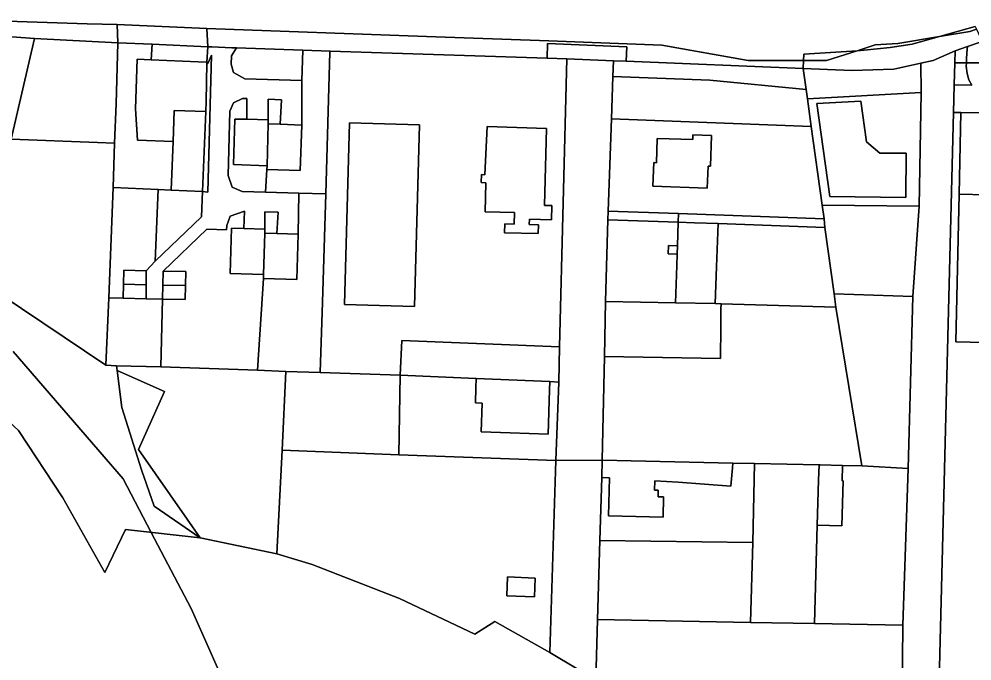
# Model space of a CAD drawing. Extents: x -502026 to -497664, y -1143484 to -1138019.
# Drawn here: x -498187.2 to -497970.3, y -1140468.9 to -1140322.8 of the extents above; entities that cross this region are included whole.
import ezdxf

# ---------------------------------------------------------------- set-up
doc = ezdxf.new("R2010")
doc.units = 0
for name, color, linetype in [('25', 7, 'Continuous'), ('37', 7, 'Continuous'), ('55', 7, 'Continuous'), ('62', 7, 'Continuous'), ('7', 7, 'Continuous')]:
    doc.layers.add(name, color=color, linetype=linetype)

msp = doc.modelspace()

# ---------------------------------------------------------------- linework, layer by layer
at = {"layer": '25'}
for points in [[(-498183.68, -1140327.23), (-498188.96, -1140350.19), (-498196.2, -1140382.36), (-498202.54, -1140378.51), (-498204.43, -1140377.57), (-498213.56, -1140373.05), (-498209.03, -1140325.65), (-498205.41, -1140325.65)], [(-498156.92, -1140328.57), (-498157.1, -1140332.07), (-498160.31, -1140331.93), (-498160.71, -1140343.24), (-498160.23, -1140350.39), (-498152.14, -1140350.69), (-498152.54, -1140361.77), (-498155.53, -1140361.64), (-498165.76, -1140361.18), (-498165.45, -1140351.08), (-498165.11, -1140342.1), (-498164.72, -1140328.21)], [(-498165.45, -1140351.08), (-498165.76, -1140361.18), (-498166.78, -1140386.27), (-498167.4, -1140401.58), (-498196.2, -1140382.36), (-498188.96, -1140350.19), (-498169.33, -1140350.93)], [(-497982.32, -1140365.37), (-497983.81, -1140385.99), (-498001.7, -1140385.33), (-498003.8, -1140370.28), (-498003.93, -1140368.27), (-498004.43, -1140365.19)], [(-498003.8, -1140370.28), (-498001.7, -1140385.33), (-498001.29, -1140388.38), (-498027.42, -1140387.6), (-498028.78, -1140387.57), (-498028.45, -1140379.18), (-498028.07, -1140369.34)], [(-498196.2, -1140382.36), (-498167.4, -1140401.58), (-498164.99, -1140401.77), (-498164.87, -1140402.78), (-498163.79, -1140411.21), (-498159.35, -1140425.42), (-498156.4, -1140433.71), (-498145.98, -1140440.86), (-498162.95, -1140439.02), (-498167.66, -1140448.76), (-498177.22, -1140431.8), (-498187.27, -1140416.44), (-498197.32, -1140407.18), (-498205.24, -1140412.72), (-498215.91, -1140402.8), (-498214.88, -1140397.02), (-498208.47, -1140398.27), (-498204.43, -1140377.57), (-498202.54, -1140378.51)], [(-497983.81, -1140385.99), (-497984.83, -1140425.08), (-497995.38, -1140424.47), (-498001.29, -1140388.38), (-498001.7, -1140385.33)], [(-498001.29, -1140388.38), (-497995.38, -1140424.47), (-497999.76, -1140424.4), (-498004.87, -1140424.31), (-498005.11, -1140424.31), (-498019.83, -1140423.98), (-498024.76, -1140423.87), (-498054.47, -1140423.19), (-498053.98, -1140399.6), (-498027.58, -1140400.1), (-498027.49, -1140392.76), (-498027.44, -1140388.76), (-498027.42, -1140387.6)], [(-498145.98, -1140440.86), (-498156.4, -1140433.71), (-498159.35, -1140425.42), (-498163.79, -1140411.21), (-498164.87, -1140402.78), (-498154.1, -1140407.57), (-498159.97, -1140420.77), (-498148.94, -1140436.61)], [(-498118.64, -1140403.24), (-498100.48, -1140403.85), (-498100.78, -1140422.04), (-498127.32, -1140420.93), (-498126.43, -1140403.06)], [(-498083.15, -1140404.61), (-498083.22, -1140406.79), (-498083.33, -1140410.17), (-498081.78, -1140410.21), (-498081.99, -1140416.8), (-498075.44, -1140417), (-498066.78, -1140417.28), (-498066.46, -1140407.22), (-498066.4, -1140405.34), (-498064.36, -1140405.43), (-498065.01, -1140423.28), (-498100.78, -1140422.04), (-498100.48, -1140403.85)], [(-498100.78, -1140422.04), (-498065.01, -1140423.28), (-498066.42, -1140467), (-498078.87, -1140459.94), (-498083.46, -1140462.79), (-498100.63, -1140454.71), (-498120.5, -1140446.95), (-498128.48, -1140444.52), (-498127.32, -1140420.93)], [(-498019.83, -1140423.98), (-498020.21, -1140441.94), (-498055, -1140441.48), (-498054.58, -1140427.18), (-498052.82, -1140427.23), (-498053.06, -1140435.87), (-498040.62, -1140436.22), (-498040.49, -1140431.57), (-498041.74, -1140431.54), (-498041.7, -1140430.08), (-498042.58, -1140430.06), (-498042.52, -1140427.92), (-498037.18, -1140428.21), (-498025.17, -1140429.13), (-498024.85, -1140424.95), (-498024.76, -1140423.87)], [(-498005.11, -1140424.31), (-498005.21, -1140427.75), (-498005.51, -1140438.02), (-498006.16, -1140460.41), (-498020.73, -1140460.13), (-498020.21, -1140441.94), (-498019.83, -1140423.98)], [(-498020.21, -1140441.94), (-498020.73, -1140460.13), (-498055.53, -1140459.47), (-498055, -1140441.48)], [(-498069.75, -1140450.04), (-498076.02, -1140449.74), (-498076.18, -1140454.11), (-498069.9, -1140454.31)]]:
    msp.add_lwpolyline(points, close=True, dxfattribs=at)
at = {"layer": '37'}
msp.add_lwpolyline([(-498154.92, -1140402.01), (-498132.88, -1140402.76), (-498126.43, -1140403.06), (-498127.32, -1140420.93), (-498128.48, -1140444.52), (-498145.98, -1140440.86), (-498148.94, -1140436.61), (-498159.97, -1140420.77), (-498154.1, -1140407.57), (-498164.87, -1140402.78), (-498164.99, -1140401.77)], close=True, dxfattribs=at)
at = {"layer": '55'}
for points in [[(-498164.88, -1140324.05), (-498164.72, -1140328.21), (-498183.68, -1140327.23), (-498205.41, -1140325.65), (-498209.03, -1140325.65), (-498229.56, -1140326.13), (-498234.59, -1140326.25), (-498234.86, -1140324.43), (-498228.06, -1140323.42), (-498222.92, -1140323.01), (-498207.97, -1140322.82), (-498198.07, -1140322.99), (-498189.88, -1140323.31), (-498171.66, -1140323.94)], [(-498144.46, -1140324.96), (-498144.23, -1140329.16), (-498156.92, -1140328.57), (-498164.72, -1140328.21), (-498164.88, -1140324.05)], [(-498008.64, -1140332.24), (-498008.74, -1140334.09), (-498049.02, -1140332.44), (-498048.87, -1140329.16), (-498066.92, -1140328.42), (-498067.02, -1140331.73), (-498116.41, -1140330.16), (-498122.63, -1140329.92), (-498137.66, -1140329.36), (-498138.72, -1140329.34), (-498143.34, -1140329.15), (-498144.23, -1140329.16), (-498144.46, -1140324.96), (-498094.48, -1140326.79), (-498066.6, -1140327.79), (-498040.89, -1140328.76), (-498021.21, -1140332.28)], [(-497967.99, -1140327.91), (-497971.3, -1140329.05), (-497974.13, -1140330.03), (-497979.11, -1140332.27), (-497981.94, -1140332.89), (-497988.1, -1140334.24), (-497997.64, -1140334.52), (-498008.74, -1140334.09), (-498008.64, -1140332.24), (-498003.4, -1140332.22), (-497996.47, -1140330.02), (-497994.85, -1140329.91), (-497988.93, -1140329.3), (-497983.89, -1140328.52), (-497977.71, -1140326.79), (-497970.78, -1140325.66), (-497969.28, -1140325.11)], [(-497969.28, -1140325.11), (-497970.78, -1140325.66), (-497977.71, -1140326.79), (-497969.56, -1140324.51)], [(-498164.72, -1140328.21), (-498165.11, -1140342.1), (-498165.45, -1140351.08), (-498169.33, -1140350.93), (-498188.96, -1140350.19), (-498183.68, -1140327.23)], [(-497996.47, -1140330.02), (-497992.35, -1140328.71), (-497987.2, -1140328.35), (-497977.71, -1140326.79), (-497983.89, -1140328.52), (-497988.93, -1140329.3), (-497994.85, -1140329.91)], [(-498137.66, -1140329.36), (-498138.83, -1140331.22), (-498138.93, -1140333.09), (-498138.41, -1140335), (-498135.83, -1140336.4), (-498122.8, -1140336.8), (-498122.85, -1140346.94), (-498127.77, -1140346.78), (-498127.48, -1140341.17), (-498130.47, -1140341.04), (-498130.49, -1140345.77), (-498135.37, -1140345.64), (-498135.32, -1140340.93), (-498136.34, -1140340.88), (-498138.36, -1140341.87), (-498139.18, -1140343.75), (-498139.62, -1140358.41), (-498138.7, -1140361.1), (-498136.41, -1140362.04), (-498131.07, -1140362.2), (-498123.53, -1140362.43), (-498123.64, -1140371.77), (-498128.48, -1140371.63), (-498128.23, -1140366.8), (-498131.28, -1140366.68), (-498131.25, -1140370.65), (-498136.02, -1140370.52), (-498135.87, -1140366.58), (-498139.14, -1140367.66), (-498139.92, -1140369.8), (-498139.96, -1140370.79), (-498144.45, -1140370.67), (-498154.37, -1140380.22), (-498154.45, -1140383.37), (-498154.53, -1140386.55), (-498158.27, -1140386.49), (-498158.27, -1140383.28), (-498158.24, -1140380.12), (-498156.22, -1140377.95), (-498145.63, -1140367.85), (-498145.42, -1140362.09), (-498144.22, -1140362.19), (-498143.39, -1140331.06), (-498144.25, -1140332.93), (-498144.46, -1140332.83), (-498144.45, -1140332.63), (-498144.23, -1140329.16), (-498143.34, -1140329.15), (-498138.72, -1140329.34)], [(-498144.23, -1140329.16), (-498144.45, -1140332.63), (-498146.44, -1140332.54), (-498157.1, -1140332.07), (-498156.92, -1140328.57)], [(-498122.63, -1140329.92), (-498122.8, -1140336.8), (-498135.83, -1140336.4), (-498138.41, -1140335), (-498138.93, -1140333.09), (-498138.83, -1140331.22), (-498137.66, -1140329.36)], [(-498116.41, -1140330.16), (-498116.42, -1140330.35), (-498117.38, -1140362.59), (-498123.53, -1140362.43), (-498131.07, -1140362.2), (-498130.79, -1140357.06), (-498123.19, -1140357.3), (-498122.85, -1140346.94), (-498122.8, -1140336.8), (-498122.63, -1140329.92)], [(-498049.02, -1140332.44), (-498051.92, -1140332.32), (-498062.53, -1140331.84), (-498067.02, -1140331.73), (-498066.92, -1140328.42), (-498048.87, -1140329.16)], [(-498008.64, -1140332.24), (-498008.56, -1140330.81), (-497996.47, -1140330.02), (-498003.4, -1140332.22)], [(-497974.21, -1140332.78), (-497974.36, -1140337.77), (-497974.54, -1140344.08), (-497978.1, -1140485.38), (-497965, -1140529.36), (-497976.1, -1140523.81), (-497986.26, -1140484.05), (-497986.07, -1140460.79), (-497984.83, -1140425.08), (-497983.81, -1140385.99), (-497982.32, -1140365.37), (-497981.91, -1140339.55), (-497981.94, -1140332.89), (-497979.11, -1140332.27), (-497974.13, -1140330.03)], [(-498157.1, -1140332.07), (-498146.44, -1140332.54), (-498144.45, -1140332.63), (-498144.46, -1140332.83), (-498144.62, -1140341.62), (-498144.69, -1140343.83), (-498151.89, -1140343.67), (-498152.14, -1140350.69), (-498160.23, -1140350.39), (-498160.71, -1140343.24), (-498160.31, -1140331.93)], [(-498145.42, -1140362.09), (-498144.69, -1140343.83), (-498144.62, -1140341.62), (-498144.46, -1140332.83), (-498144.25, -1140332.93), (-498143.39, -1140331.06), (-498144.22, -1140362.19)], [(-498067.02, -1140331.73), (-498062.53, -1140331.84), (-498064.16, -1140397.43), (-498100.08, -1140395.96), (-498100.48, -1140403.85), (-498118.64, -1140403.24), (-498118.11, -1140387.28), (-498117.38, -1140362.59), (-498116.42, -1140330.35), (-498116.41, -1140330.16)], [(-498051.92, -1140332.32), (-498052.04, -1140335.9), (-498052.38, -1140345.52), (-498053.09, -1140366.51), (-498053.17, -1140368.51), (-498053.72, -1140387.1), (-498053.98, -1140399.6), (-498054.47, -1140423.19), (-498065.01, -1140423.28), (-498064.36, -1140405.43), (-498064.16, -1140397.43), (-498062.53, -1140331.84)], [(-497974.36, -1140337.77), (-497974.21, -1140332.78), (-497971.59, -1140332.78), (-497971.6, -1140333.53), (-497971.42, -1140335.18), (-497971, -1140336.62), (-497970.36, -1140337.89)], [(-498135.37, -1140345.64), (-498138.05, -1140345.57), (-498138.39, -1140355.94), (-498130.72, -1140356.19), (-498130.79, -1140357.06), (-498131.07, -1140362.2), (-498136.41, -1140362.04), (-498138.7, -1140361.1), (-498139.62, -1140358.41), (-498139.18, -1140343.75), (-498138.36, -1140341.87), (-498136.34, -1140340.88), (-498135.32, -1140340.93)], [(-497982.32, -1140365.37), (-498004.43, -1140365.19), (-498006.94, -1140347.31), (-498007.78, -1140341.01), (-497981.91, -1140339.55)], [(-498127.77, -1140346.78), (-498130.52, -1140346.69), (-498130.49, -1140345.77), (-498130.47, -1140341.04), (-498127.48, -1140341.17)], [(-497985.29, -1140353.37), (-497991.29, -1140353.32), (-497994.31, -1140350.79), (-497995.6, -1140341.48), (-498005.63, -1140342.05), (-498002.69, -1140363.2), (-497985.39, -1140363.45)], [(-497985.29, -1140353.37), (-497985.39, -1140363.45), (-498002.69, -1140363.2), (-498005.63, -1140342.05), (-497995.6, -1140341.48), (-497994.31, -1140350.79), (-497991.29, -1140353.32)], [(-498144.69, -1140343.83), (-498145.42, -1140362.09), (-498152.54, -1140361.77), (-498152.14, -1140350.69), (-498151.89, -1140343.67)], [(-498135.37, -1140345.64), (-498130.49, -1140345.77), (-498130.52, -1140346.69), (-498130.72, -1140356.19), (-498138.39, -1140355.94), (-498138.05, -1140345.57)], [(-498127.77, -1140346.78), (-498122.85, -1140346.94), (-498123.19, -1140357.3), (-498130.79, -1140357.06), (-498130.72, -1140356.19), (-498130.52, -1140346.69)], [(-498096.08, -1140346.87), (-498097.22, -1140388.21), (-498113.08, -1140387.77), (-498111.97, -1140346.43)], [(-498096.08, -1140346.87), (-498111.97, -1140346.43), (-498113.08, -1140387.77), (-498097.22, -1140388.21)], [(-498067.14, -1140347.74), (-498067.6, -1140365.22), (-498065.95, -1140365.26), (-498066.03, -1140368.52), (-498071.04, -1140368.39), (-498071.07, -1140369.59), (-498068.97, -1140369.64), (-498069.02, -1140371.65), (-498076.67, -1140371.45), (-498076.61, -1140369.44), (-498074.51, -1140369.5), (-498074.44, -1140366.86), (-498081.09, -1140366.69), (-498080.92, -1140360.06), (-498082.02, -1140360.03), (-498081.97, -1140358.23), (-498081.17, -1140358.25), (-498080.68, -1140347.24)], [(-498067.14, -1140347.74), (-498080.68, -1140347.24), (-498081.17, -1140358.25), (-498081.97, -1140358.23), (-498082.02, -1140360.03), (-498080.92, -1140360.06), (-498081.09, -1140366.69), (-498074.44, -1140366.86), (-498074.51, -1140369.5), (-498076.61, -1140369.44), (-498076.67, -1140371.45), (-498069.02, -1140371.65), (-498068.97, -1140369.64), (-498071.07, -1140369.59), (-498071.04, -1140368.39), (-498066.03, -1140368.52), (-498065.95, -1140365.26), (-498067.6, -1140365.22)], [(-498029.57, -1140349.32), (-498029.83, -1140356.33), (-498030.38, -1140356.32), (-498030.55, -1140361.32), (-498042.95, -1140360.89), (-498042.73, -1140355.49), (-498042.1, -1140355.51), (-498041.95, -1140349.99), (-498033.86, -1140350.21), (-498033.84, -1140349.15)], [(-498155.53, -1140361.64), (-498156.22, -1140377.95), (-498158.24, -1140380.12), (-498163.33, -1140379.97), (-498163.4, -1140383.16), (-498163.47, -1140386.33), (-498166.78, -1140386.27), (-498165.76, -1140361.18)], [(-498152.54, -1140361.77), (-498145.42, -1140362.09), (-498145.63, -1140367.85), (-498156.22, -1140377.95), (-498155.53, -1140361.64)], [(-498117.38, -1140362.59), (-498118.11, -1140387.28), (-498118.64, -1140403.24), (-498126.43, -1140403.06), (-498132.88, -1140402.76), (-498131.54, -1140381.87), (-498123.94, -1140382.09), (-498123.64, -1140371.77), (-498123.53, -1140362.43)], [(-498136.02, -1140370.52), (-498138.84, -1140370.43), (-498139.16, -1140380.74), (-498131.55, -1140380.98), (-498131.54, -1140381.87), (-498132.88, -1140402.76), (-498154.92, -1140402.01), (-498154.53, -1140386.55), (-498149.37, -1140386.68), (-498149.3, -1140383.49), (-498149.22, -1140380.29), (-498154.37, -1140380.22), (-498144.45, -1140370.67), (-498139.96, -1140370.79), (-498139.92, -1140369.8), (-498139.14, -1140367.66), (-498135.87, -1140366.58)], [(-498128.48, -1140371.63), (-498131.28, -1140371.55), (-498131.25, -1140370.65), (-498131.28, -1140366.68), (-498128.23, -1140366.8)], [(-498037.19, -1140369.06), (-498037.36, -1140374.42), (-498039.35, -1140374.36), (-498039.44, -1140376.28), (-498037.42, -1140376.35), (-498037.5, -1140378.91), (-498037.8, -1140387.4), (-498053.72, -1140387.1), (-498053.17, -1140368.51)], [(-498028.07, -1140369.34), (-498028.45, -1140379.18), (-498028.78, -1140387.57), (-498037.8, -1140387.4), (-498037.5, -1140378.91), (-498037.42, -1140376.35), (-498037.36, -1140374.42), (-498037.19, -1140369.06), (-498033.49, -1140369.17)], [(-498136.02, -1140370.52), (-498131.25, -1140370.65), (-498131.28, -1140371.55), (-498131.55, -1140380.98), (-498139.16, -1140380.74), (-498138.84, -1140370.43)], [(-498128.48, -1140371.63), (-498123.64, -1140371.77), (-498123.94, -1140382.09), (-498131.54, -1140381.87), (-498131.55, -1140380.98), (-498131.28, -1140371.55)], [(-498037.36, -1140374.42), (-498037.42, -1140376.35), (-498039.44, -1140376.28), (-498039.35, -1140374.36)], [(-498158.24, -1140380.12), (-498158.27, -1140383.28), (-498163.4, -1140383.16), (-498163.33, -1140379.97)], [(-498149.3, -1140383.49), (-498154.45, -1140383.37), (-498154.37, -1140380.22), (-498149.22, -1140380.29)], [(-498158.27, -1140383.28), (-498158.27, -1140386.49), (-498163.47, -1140386.33), (-498163.4, -1140383.16)], [(-498149.3, -1140383.49), (-498149.37, -1140386.68), (-498154.53, -1140386.55), (-498154.45, -1140383.37)], [(-498163.47, -1140386.33), (-498158.27, -1140386.49), (-498154.53, -1140386.55), (-498154.92, -1140402.01), (-498164.99, -1140401.77), (-498167.4, -1140401.58), (-498166.78, -1140386.27)], [(-498037.8, -1140387.4), (-498028.78, -1140387.57), (-498027.42, -1140387.6), (-498027.44, -1140388.76), (-498027.49, -1140392.76), (-498027.58, -1140400.1), (-498053.98, -1140399.6), (-498053.72, -1140387.1)], [(-498064.16, -1140397.43), (-498064.36, -1140405.43), (-498066.4, -1140405.34), (-498083.15, -1140404.61), (-498100.48, -1140403.85), (-498100.08, -1140395.96)], [(-498066.4, -1140405.34), (-498066.46, -1140407.22), (-498066.78, -1140417.28), (-498075.44, -1140417), (-498081.99, -1140416.8), (-498081.78, -1140410.21), (-498083.33, -1140410.17), (-498083.22, -1140406.79), (-498083.15, -1140404.61)], [(-498054.58, -1140427.18), (-498055, -1140441.48), (-498055.53, -1140459.47), (-498055.93, -1140473.24), (-498060.19, -1140470.74), (-498066.42, -1140467), (-498065.01, -1140423.28), (-498054.47, -1140423.19)], [(-498024.76, -1140423.87), (-498024.85, -1140424.95), (-498025.17, -1140429.13), (-498037.18, -1140428.21), (-498042.52, -1140427.92), (-498042.58, -1140430.06), (-498041.7, -1140430.08), (-498041.74, -1140431.54), (-498040.49, -1140431.57), (-498040.62, -1140436.22), (-498053.06, -1140435.87), (-498052.82, -1140427.23), (-498054.58, -1140427.18), (-498054.47, -1140423.19)], [(-497995.38, -1140424.47), (-497984.83, -1140425.08), (-497986.07, -1140460.79), (-498006.16, -1140460.41), (-498005.51, -1140438.02), (-497999.91, -1140438.18), (-497999.61, -1140427.91), (-497999.82, -1140427.9), (-497999.76, -1140424.4)], [(-497999.76, -1140424.4), (-497999.82, -1140427.9), (-497999.61, -1140427.91), (-497999.91, -1140438.18), (-498005.51, -1140438.02), (-498005.21, -1140427.75), (-498005.11, -1140424.31), (-498004.87, -1140424.31)], [(-498069.75, -1140450.04), (-498069.9, -1140454.31), (-498076.18, -1140454.11), (-498076.02, -1140449.74)]]:
    msp.add_lwpolyline(points, close=True, dxfattribs=at)
for points in [[(-497969.56, -1140324.51), (-497977.71, -1140326.79), (-497987.2, -1140328.35), (-497992.35, -1140328.71), (-497996.47, -1140330.02), (-498008.56, -1140330.81), (-498008.64, -1140332.24), (-498021.21, -1140332.28), (-498040.89, -1140328.76), (-498066.6, -1140327.79), (-498094.48, -1140326.79), (-498144.46, -1140324.96), (-498164.88, -1140324.05), (-498171.66, -1140323.94), (-498189.88, -1140323.31)], [(-497960.94, -1140344.13), (-497972.87, -1140344.1), (-497974.54, -1140344.08), (-497974.36, -1140337.77), (-497970.36, -1140337.89), (-497971, -1140336.62), (-497971.42, -1140335.18), (-497971.6, -1140333.53), (-497971.59, -1140332.78), (-497933.54, -1140332.75)], [(-498187.27, -1140416.44), (-498177.22, -1140431.8), (-498167.66, -1140448.76), (-498162.95, -1140439.02), (-498145.98, -1140440.86), (-498128.48, -1140444.52), (-498120.5, -1140446.95), (-498100.63, -1140454.71), (-498083.46, -1140462.79), (-498078.87, -1140459.94), (-498066.42, -1140467), (-498060.19, -1140470.74), (-498055.93, -1140473.24), (-498048.36, -1140478.05), (-498033.01, -1140487.89), (-497987.29, -1140518.47), (-497976.1, -1140523.81), (-497965, -1140529.36)]]:
    msp.add_lwpolyline(points, dxfattribs=at)
at = {"layer": '62'}
for points in [[(-498188.5, -1140398.5), (-498163.5, -1140427.5), (-498157.11, -1140439.65), (-498148, -1140457), (-498138.4, -1140478.67), (-498118.51, -1140523.56), (-498112.53, -1140537.05), (-498107.6, -1140548.17), (-498099.31, -1140566.87), (-498085.67, -1140597.66), (-498082.76, -1140604.22), (-498077.76, -1140615.52), (-498073.76, -1140624.56), (-498071.96, -1140628.62), (-498065.5, -1140643.2), (-498062.05, -1140650.97), (-498056.5, -1140663.5), (-498054.25, -1140669.98), (-498052.5, -1140675)], [(-498052.5, -1140675), (-498054.25, -1140669.98), (-498056.5, -1140663.5), (-498062.05, -1140650.97), (-498065.5, -1140643.2), (-498071.96, -1140628.62), (-498073.76, -1140624.56), (-498077.76, -1140615.52), (-498082.76, -1140604.22), (-498085.67, -1140597.66), (-498099.31, -1140566.87), (-498107.6, -1140548.17), (-498112.53, -1140537.05), (-498118.51, -1140523.56), (-498138.4, -1140478.67), (-498148, -1140457), (-498157.11, -1140439.65), (-498163.5, -1140427.5), (-498188.5, -1140398.5)]]:
    msp.add_lwpolyline(points, dxfattribs=at)
at = {"layer": '7'}
for points in [[(-497933.54, -1140332.75), (-497971.59, -1140332.78), (-497971.58, -1140331.97), (-497971.48, -1140330.52), (-497971.3, -1140329.05), (-497967.99, -1140327.91)], [(-497965, -1140529.36), (-497978.1, -1140485.38), (-497974.54, -1140344.08), (-497972.87, -1140344.1), (-497973.26, -1140362.64), (-497973.98, -1140396.25), (-497957.73, -1140396.69)]]:
    msp.add_lwpolyline(points, dxfattribs=at)
for points in [[(-497971.59, -1140332.78), (-497974.21, -1140332.78), (-497974.13, -1140330.03), (-497971.3, -1140329.05), (-497971.48, -1140330.52), (-497971.58, -1140331.97)], [(-498049.02, -1140332.44), (-498008.74, -1140334.09), (-498008.08, -1140338.86), (-498029.94, -1140336.75), (-498052.04, -1140335.9), (-498051.92, -1140332.32)], [(-497981.91, -1140339.55), (-498007.78, -1140341.01), (-498008.08, -1140338.86), (-498008.74, -1140334.09), (-497997.64, -1140334.52), (-497988.1, -1140334.24), (-497981.94, -1140332.89)], [(-498008.08, -1140338.86), (-498007.78, -1140341.01), (-498006.94, -1140347.31), (-498052.38, -1140345.52), (-498052.04, -1140335.9), (-498029.94, -1140336.75)], [(-497960.97, -1140362.97), (-497973.26, -1140362.64), (-497972.87, -1140344.1), (-497960.94, -1140344.13)], [(-498006.94, -1140347.31), (-498004.43, -1140365.19), (-498003.93, -1140368.27), (-498037.13, -1140367.08), (-498053.09, -1140366.51), (-498052.38, -1140345.52)], [(-498029.57, -1140349.32), (-498033.84, -1140349.15), (-498033.86, -1140350.21), (-498041.95, -1140349.99), (-498042.1, -1140355.51), (-498042.73, -1140355.49), (-498042.95, -1140360.89), (-498030.55, -1140361.32), (-498030.38, -1140356.32), (-498029.83, -1140356.33)], [(-497960.97, -1140362.97), (-497956.81, -1140363.09), (-497956.96, -1140368.5), (-497957.21, -1140377.58), (-497957.73, -1140396.69), (-497973.98, -1140396.25), (-497973.26, -1140362.64)], [(-498037.13, -1140367.08), (-498037.19, -1140369.06), (-498053.17, -1140368.51), (-498053.09, -1140366.51)], [(-498003.93, -1140368.27), (-498003.8, -1140370.28), (-498028.07, -1140369.34), (-498033.49, -1140369.17), (-498037.19, -1140369.06), (-498037.13, -1140367.08)], [(-498020.73, -1140460.13), (-498006.16, -1140460.41), (-497986.07, -1140460.79), (-497986.26, -1140484.05), (-497987.8, -1140479.4), (-498048.36, -1140478.05), (-498055.93, -1140473.24), (-498055.53, -1140459.47)]]:
    msp.add_lwpolyline(points, close=True, dxfattribs=at)

doc.saveas('drawing.dxf')
